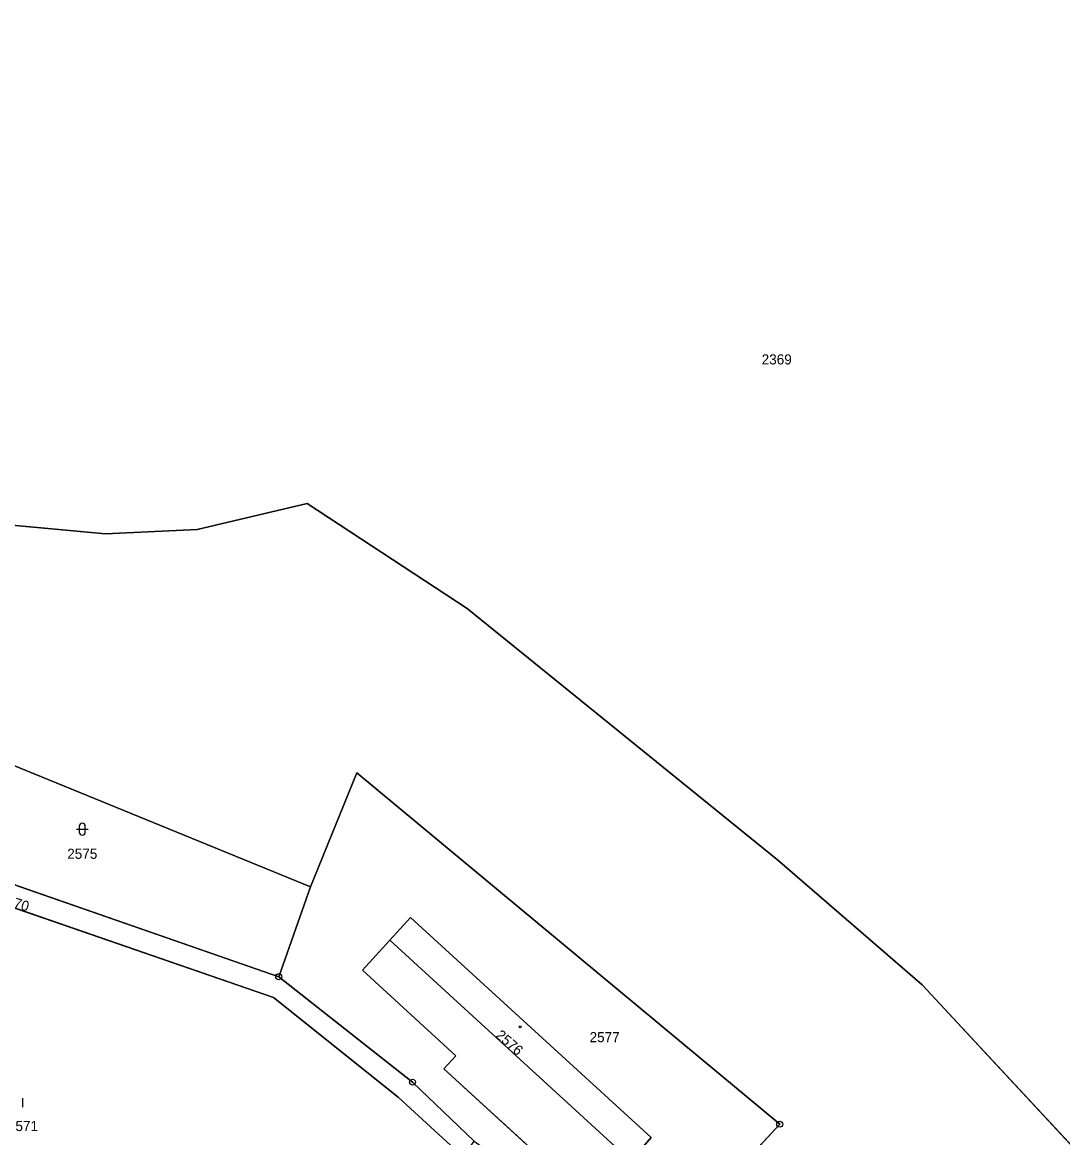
# Model space of a CAD drawing. Extents: x -689422 to -685210, y -987725 to -982160.
# Drawn here: x -687545.1 to -687370.6, y -986703.2 to -986516.1 of the extents above; entities that cross this region are included whole.
import ezdxf

# ---------------------------------------------------------------- set-up
doc = ezdxf.new("R2010")
doc.units = 0
for name, color, linetype in [('KN_Budovy', 7, 'Continuous'), ('KN_Hranice_parcel', 7, 'Continuous'), ('KN_Hranice_parcel_vnitrni_kresba', 7, 'Continuous'), ('KN_Parcelni cisla', 7, 'Continuous'), ('KN_Polygon parcely', 7, 'Continuous'), ('KN_POZEMKY_LESNI POZEMEK', 7, 'Continuous'), ('KN_POZEMKY_ORNA PUDA', 7, 'Continuous'), ('KN_POZEMKY_OSTATNI PLOCHA', 7, 'Continuous'), ('KN_POZEMKY_TTP', 7, 'Continuous'), ('KN_POZEMKY_ZASTAVENA PLOCHA', 7, 'Continuous'), ('KN_VYUZITI_20_ostatni plocha_sportoviste', 7, 'Continuous'), ('KN_VYUZITI_27_ostatni plocha_neplodna puda', 7, 'Continuous'), ('KN_Značky bodu BP', 7, 'Continuous'), ('KN_Značky budov', 7, 'Continuous'), ('KN_Značky kultur', 7, 'Continuous')]:
    doc.layers.add(name, color=color, linetype=linetype)

msp = doc.modelspace()

# ---------------------------------------------------------------- linework, layer by layer
at = {"layer": 'KN_Budovy'}
msp.add_lwpolyline([(-687479.99, -986666.26), (-687483.5, -986670.1), (-687443.06, -986707.11), (-687439.63, -986703.15)], close=True, dxfattribs=at)
at = {"layer": 'KN_Hranice_parcel'}
for p, q in [((-687502.12, -986676.2), (-687574.65, -986651.01)), ((-687496.8, -986661.12), (-687502.12, -986676.2))]:
    msp.add_line(p, q, dxfattribs=at)
for points in [[(-687566.07, -986592.4), (-687561.14, -986596.38), (-687552.92, -986599.9), (-687531.18, -986601.9), (-687515.79, -986601.2), (-687497.35, -986596.85), (-687470.5, -986614.42), (-687418.45, -986656.61), (-687394.19, -986677.58), (-687363.65, -986710.37), (-687335.27, -986741.93), (-687313.06, -986772.72)], [(-687574.65, -986651.01), (-687558.24, -986636.02), (-687496.8, -986661.12)], [(-687427.45, -986711.07), (-687418.07, -986700.95), (-687489.03, -986642.01), (-687496.8, -986661.12)], [(-687471.19, -986706.41), (-687482.09, -986696.42), (-687502.99, -986679.71), (-687590.46, -986649.46)], [(-687483.5, -986670.1), (-687479.99, -986666.26), (-687439.63, -986703.15), (-687443.06, -986707.11), (-687447.67, -986712.03), (-687449.72, -986714.22), (-687474.4, -986691.66), (-687472.38, -986689.45), (-687488.07, -986675.09), (-687483.5, -986670.1)], [(-687502.12, -986676.2), (-687479.67, -986693.89), (-687469.35, -986703.76)]]:
    msp.add_lwpolyline(points, dxfattribs=at)
at = {"layer": 'KN_Hranice_parcel_vnitrni_kresba'}
msp.add_line((-687483.5, -986670.1), (-687443.06, -986707.11), dxfattribs=at)
at = {"layer": 'KN_Polygon parcely'}
for points in [[(-687552.92, -986599.9), (-687531.18, -986601.9), (-687515.79, -986601.2), (-687497.35, -986596.85), (-687470.5, -986614.42), (-687418.45, -986656.61), (-687394.19, -986677.58), (-687363.65, -986710.37), (-687335.27, -986741.93), (-687313.06, -986772.72), (-687314.94, -986750.98), (-687321.41, -986728.3), (-687341.96, -986628.98), (-687343.03, -986623.8), (-687343.39, -986622.04), (-687348.98, -986594.28), (-687355.16, -986563.9), (-687361.15, -986534.46), (-687366.49, -986508.2)], [(-687558.24, -986636.02), (-687496.8, -986661.12), (-687489.03, -986642.01), (-687418.07, -986700.95), (-687427.45, -986711.07), (-687401.73, -986734.92), (-687314.06, -986816.24), (-687324.28, -986827.49), (-687295.62, -986856.6), (-687244.61, -986894.22), (-687247.05, -986878.42), (-687271.89, -986837.17), (-687288.84, -986807.78), (-687296.13, -986795.15), (-687313.06, -986772.72), (-687335.27, -986741.93), (-687363.65, -986710.37), (-687394.19, -986677.58), (-687418.45, -986656.61), (-687470.5, -986614.42), (-687497.35, -986596.85), (-687515.79, -986601.2), (-687531.18, -986601.9), (-687552.92, -986599.9)]]:
    msp.add_lwpolyline(points, dxfattribs=at)
for points in [[(-687502.12, -986676.2), (-687496.8, -986661.12), (-687558.24, -986636.02), (-687574.65, -986651.01)], [(-687418.07, -986700.95), (-687489.03, -986642.01), (-687496.8, -986661.12), (-687502.12, -986676.2), (-687479.67, -986693.89), (-687469.35, -986703.76), (-687459.75, -986710.62), (-687437.22, -986727.7), (-687432.22, -986719.37), (-687427.45, -986711.07)], [(-687572, -986709.15), (-687535.94, -986727.53), (-687529.17, -986725.46), (-687522.77, -986722.62), (-687503.13, -986737.78), (-687501.08, -986741.28), (-687500, -986742.32), (-687471.19, -986706.41), (-687482.09, -986696.42), (-687502.99, -986679.71), (-687590.46, -986649.46), (-687594.58, -986654.67), (-687608.8, -986686.11)], [(-687502.12, -986676.2), (-687574.65, -986651.01), (-687576.67, -986650.31), (-687590.46, -986649.46), (-687502.99, -986679.71), (-687482.09, -986696.42), (-687471.19, -986706.41), (-687469.35, -986703.76), (-687479.67, -986693.89)], [(-687483.5, -986670.1), (-687488.07, -986675.09), (-687472.38, -986689.45), (-687474.4, -986691.66), (-687449.72, -986714.22), (-687447.67, -986712.03), (-687443.06, -986707.11), (-687439.63, -986703.15), (-687479.99, -986666.26)], [(-687483.5, -986670.1), (-687479.99, -986666.26), (-687439.63, -986703.15), (-687443.06, -986707.11), (-687447.67, -986712.03), (-687449.72, -986714.22), (-687474.4, -986691.66), (-687472.38, -986689.45), (-687488.07, -986675.09)]]:
    msp.add_lwpolyline(points, close=True, dxfattribs=at)
at = {"layer": 'KN_POZEMKY_LESNI POZEMEK'}
for p, q in [((-687515.79, -986601.2), (-687497.35, -986596.85)), ((-687497.35, -986596.85), (-687470.5, -986614.42)), ((-687552.92, -986599.9), (-687531.18, -986601.9)), ((-687531.18, -986601.9), (-687515.79, -986601.2)), ((-687470.5, -986614.42), (-687418.45, -986656.61)), ((-687496.8, -986661.12), (-687558.24, -986636.02)), ((-687489.03, -986642.01), (-687496.8, -986661.12)), ((-687418.07, -986700.95), (-687489.03, -986642.01)), ((-687418.45, -986656.61), (-687394.19, -986677.58)), ((-687394.19, -986677.58), (-687363.65, -986710.37)), ((-687427.45, -986711.07), (-687418.07, -986700.95))]:
    msp.add_line(p, q, dxfattribs=at)
at = {"layer": 'KN_POZEMKY_ORNA PUDA'}
for p, q in [((-687497.35, -986596.85), (-687515.79, -986601.2)), ((-687470.5, -986614.42), (-687497.35, -986596.85)), ((-687531.18, -986601.9), (-687552.92, -986599.9)), ((-687515.79, -986601.2), (-687531.18, -986601.9)), ((-687418.45, -986656.61), (-687470.5, -986614.42)), ((-687394.19, -986677.58), (-687418.45, -986656.61)), ((-687363.65, -986710.37), (-687394.19, -986677.58))]:
    msp.add_line(p, q, dxfattribs=at)
at = {"layer": 'KN_POZEMKY_OSTATNI PLOCHA'}
for p, q in [((-687558.24, -986636.02), (-687496.8, -986661.12)), ((-687496.8, -986661.12), (-687489.03, -986642.01)), ((-687489.03, -986642.01), (-687418.07, -986700.95)), ((-687502.99, -986679.71), (-687590.46, -986649.46)), ((-687502.12, -986676.2), (-687574.65, -986651.01)), ((-687574.65, -986651.01), (-687502.12, -986676.2)), ((-687496.8, -986661.12), (-687502.12, -986676.2)), ((-687502.12, -986676.2), (-687496.8, -986661.12)), ((-687479.99, -986666.26), (-687483.5, -986670.1)), ((-687439.63, -986703.15), (-687479.99, -986666.26)), ((-687483.5, -986670.1), (-687488.07, -986675.09)), ((-687488.07, -986675.09), (-687472.38, -986689.45)), ((-687502.12, -986676.2), (-687479.67, -986693.89)), ((-687479.67, -986693.89), (-687502.12, -986676.2)), ((-687482.09, -986696.42), (-687502.99, -986679.71)), ((-687472.38, -986689.45), (-687474.4, -986691.66)), ((-687474.4, -986691.66), (-687449.72, -986714.22)), ((-687479.67, -986693.89), (-687469.35, -986703.76)), ((-687469.35, -986703.76), (-687479.67, -986693.89)), ((-687471.19, -986706.41), (-687482.09, -986696.42)), ((-687418.07, -986700.95), (-687427.45, -986711.07)), ((-687443.06, -986707.11), (-687439.63, -986703.15))]:
    msp.add_line(p, q, dxfattribs=at)
at = {"layer": 'KN_POZEMKY_TTP'}
for p, q in [((-687590.46, -986649.46), (-687502.99, -986679.71)), ((-687502.99, -986679.71), (-687482.09, -986696.42)), ((-687482.09, -986696.42), (-687471.19, -986706.41))]:
    msp.add_line(p, q, dxfattribs=at)
at = {"layer": 'KN_POZEMKY_ZASTAVENA PLOCHA'}
for p, q in [((-687483.5, -986670.1), (-687479.99, -986666.26)), ((-687479.99, -986666.26), (-687439.63, -986703.15)), ((-687488.07, -986675.09), (-687483.5, -986670.1)), ((-687472.38, -986689.45), (-687488.07, -986675.09)), ((-687474.4, -986691.66), (-687472.38, -986689.45)), ((-687449.72, -986714.22), (-687474.4, -986691.66)), ((-687439.63, -986703.15), (-687443.06, -986707.11))]:
    msp.add_line(p, q, dxfattribs=at)
at = {"layer": 'KN_VYUZITI_20_ostatni plocha_sportoviste'}
for p, q in [((-687496.8, -986661.12), (-687489.03, -986642.01)), ((-687489.03, -986642.01), (-687418.07, -986700.95)), ((-687502.12, -986676.2), (-687496.8, -986661.12)), ((-687479.99, -986666.26), (-687483.5, -986670.1)), ((-687439.63, -986703.15), (-687479.99, -986666.26)), ((-687483.5, -986670.1), (-687488.07, -986675.09)), ((-687488.07, -986675.09), (-687472.38, -986689.45)), ((-687479.67, -986693.89), (-687502.12, -986676.2)), ((-687472.38, -986689.45), (-687474.4, -986691.66)), ((-687474.4, -986691.66), (-687449.72, -986714.22)), ((-687469.35, -986703.76), (-687479.67, -986693.89)), ((-687418.07, -986700.95), (-687427.45, -986711.07)), ((-687443.06, -986707.11), (-687439.63, -986703.15))]:
    msp.add_line(p, q, dxfattribs=at)
at = {"layer": 'KN_VYUZITI_27_ostatni plocha_neplodna puda'}
for p, q in [((-687558.24, -986636.02), (-687496.8, -986661.12)), ((-687502.99, -986679.71), (-687590.46, -986649.46)), ((-687502.12, -986676.2), (-687574.65, -986651.01)), ((-687574.65, -986651.01), (-687502.12, -986676.2)), ((-687496.8, -986661.12), (-687502.12, -986676.2)), ((-687502.12, -986676.2), (-687479.67, -986693.89)), ((-687482.09, -986696.42), (-687502.99, -986679.71)), ((-687479.67, -986693.89), (-687469.35, -986703.76)), ((-687471.19, -986706.41), (-687482.09, -986696.42))]:
    msp.add_line(p, q, dxfattribs=at)
at = {"layer": 'KN_Značky bodu BP'}
for centre, radius in [((-687502.12, -986676.2), 0.5), ((-687502.12, -986676.2), 0.0303), ((-687479.67, -986693.89), 0.5), ((-687479.67, -986693.89), 0.0303), ((-687418.07, -986700.95), 0.5), ((-687418.07, -986700.95), 0.0303)]:
    msp.add_circle(centre, radius, dxfattribs=at)
at = {"layer": 'KN_Značky budov'}
msp.add_circle((-687461.62, -986684.62), 0.175, dxfattribs=at)
at = {"layer": 'KN_Značky kultur'}
for p, q in [((-687536.07, -986651.46), (-687534.07, -986651.46)), ((-687535.57, -986650.96), (-687535.57, -986651.96)), ((-687534.57, -986651.96), (-687534.57, -986650.96)), ((-687545.05, -986698.07), (-687545.05, -986696.57))]:
    msp.add_line(p, q, dxfattribs=at)
for centre, start, end in [((-687535.07, -986650.96), 0, 180), ((-687535.07, -986651.96), 180, 359.9879)]:
    msp.add_arc(centre, 0.5, start, end, dxfattribs=at)

# ---------------------------------------------------------------- texts
at = {"layer": 'KN_Parcelni cisla'}
for s, p in [('2369', (-687421.1, -986573.51)), ('2575', (-687537.6, -986656.43)), ('2577', (-687449.97, -986687.19)), ('2571', (-687547.55, -986702.09))]:
    msp.add_text(s, height=1.7, dxfattribs=at).set_placement(p)
for s, rotation, p in [('2570', 343, (-687549.14, -986663.82)), ('2576', 319, (-687465.87, -986686.23))]:
    msp.add_text(s, height=1.7, rotation=rotation, dxfattribs=at).set_placement(p)

doc.saveas('drawing.dxf')
